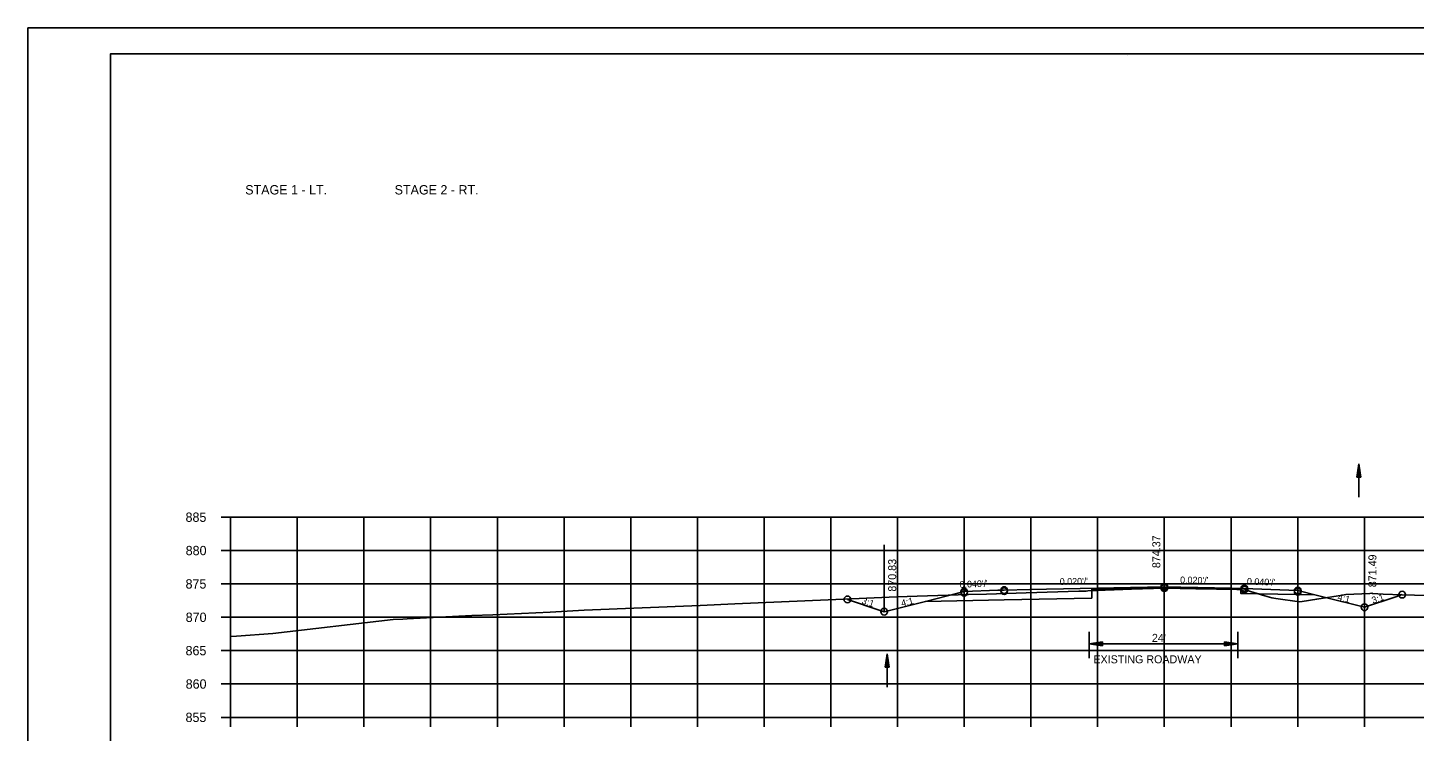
# Model space of a CAD drawing. Extents: x 1486524 to 1499135, y 326561 to 337924.
# Drawn here: x 1488812.5 to 1489020.4, y 334380.6 to 334486 of the extents above; entities that cross this region are included whole.
import ezdxf

# ---------------------------------------------------------------- set-up
doc = ezdxf.new("R2010")
doc.units = 0
for name, color, linetype in [('Default', 7, 'Continuous'), ('E_Const Align', 7, 'Continuous'), ('E_Const Align Station', 7, 'Continuous'), ('E_Ownership Information', 7, 'Continuous'), ('E_Property Line', 7, 'Continuous'), ('E_Proposed ROW and Easements', 7, 'Continuous'), ('E_Proposed ROW Fig Annot', 7, 'Continuous'), ('E_Quarter Calls', 7, 'Continuous'), ('E_Survey Point', 7, 'Continuous'), ('E_Title Sheet', 7, 'Continuous'), ('E_Tract Number', 7, 'Continuous'), ('R_Water Annot', 7, 'Continuous'), ('R_Xsect Elev', 7, 'Continuous'), ('R_Xsect Slope', 7, 'Continuous')]:
    doc.layers.add(name, color=color, linetype=linetype)

msp = doc.modelspace()

# ---------------------------------------------------------------- linework, layer by layer
at = {"layer": 'E_Const Align'}
for p, q in [((1488841.49, 334412.65), (1488842.89, 334412.65)), ((1488842.89, 334382.65), (1488842.89, 334412.65)), ((1488841.49, 334407.65), (1488842.89, 334407.65)), ((1488841.49, 334402.65), (1488842.89, 334402.65)), ((1488841.49, 334397.65), (1488842.89, 334397.65)), ((1488841.49, 334392.65), (1488842.89, 334392.65)), ((1488841.49, 334387.65), (1488842.89, 334387.65)), ((1488841.49, 334382.65), (1488842.89, 334382.65)), ((1488842.89, 334382.65), (1489122.89, 334382.65)), ((1488842.89, 334381.25), (1488842.89, 334382.65)), ((1488852.89, 334381.25), (1488852.89, 334382.65)), ((1488862.89, 334381.25), (1488862.89, 334382.65)), ((1488872.89, 334381.25), (1488872.89, 334382.65)), ((1488882.89, 334381.25), (1488882.89, 334382.65)), ((1488892.89, 334381.25), (1488892.89, 334382.65)), ((1488902.89, 334381.25), (1488902.89, 334382.65)), ((1488912.89, 334381.25), (1488912.89, 334382.65)), ((1488922.89, 334381.25), (1488922.89, 334382.65)), ((1488932.89, 334381.25), (1488932.89, 334382.65)), ((1488942.89, 334381.25), (1488942.89, 334382.65)), ((1488952.89, 334381.25), (1488952.89, 334382.65)), ((1488962.89, 334381.25), (1488962.89, 334382.65)), ((1488972.89, 334381.25), (1488972.89, 334382.65)), ((1488982.89, 334381.25), (1488982.89, 334382.65)), ((1488992.89, 334381.25), (1488992.89, 334382.65)), ((1489002.89, 334381.25), (1489002.89, 334382.65)), ((1489012.89, 334381.25), (1489012.89, 334382.65))]:
    msp.add_line(p, q, dxfattribs=at)
at = {"layer": 'E_Ownership Information'}
for p, q in [((1488842.89, 334412.65), (1489122.89, 334412.65)), ((1488842.89, 334382.65), (1488842.89, 334412.65)), ((1488852.89, 334382.65), (1488852.89, 334412.65)), ((1488862.89, 334382.65), (1488862.89, 334412.65)), ((1488872.89, 334382.65), (1488872.89, 334412.65)), ((1488882.89, 334382.65), (1488882.89, 334412.65)), ((1488892.89, 334382.65), (1488892.89, 334412.65)), ((1488902.89, 334382.65), (1488902.89, 334412.65)), ((1488912.89, 334382.65), (1488912.89, 334412.65)), ((1488922.89, 334382.65), (1488922.89, 334412.65)), ((1488932.89, 334382.65), (1488932.89, 334412.65)), ((1488942.89, 334382.65), (1488942.89, 334412.65)), ((1488952.89, 334382.65), (1488952.89, 334412.65)), ((1488962.89, 334382.65), (1488962.89, 334412.65)), ((1488972.89, 334382.65), (1488972.89, 334412.65)), ((1488982.89, 334382.65), (1488982.89, 334412.65)), ((1488992.89, 334382.65), (1488992.89, 334412.65)), ((1489002.89, 334382.65), (1489002.89, 334412.65)), ((1489012.89, 334382.65), (1489012.89, 334412.65)), ((1488842.89, 334407.65), (1489122.89, 334407.65)), ((1488842.89, 334402.65), (1489122.89, 334402.65)), ((1488842.89, 334397.65), (1489122.89, 334397.65)), ((1488842.89, 334392.65), (1489122.89, 334392.65)), ((1488842.89, 334387.65), (1489122.89, 334387.65)), ((1488842.89, 334382.65), (1489122.89, 334382.65))]:
    msp.add_line(p, q, dxfattribs=at)
at = {"layer": 'E_Property Line'}
for p, q in [((1488824.89, 334482.11), (1489141.07, 334482.11)), ((1488824.89, 334276.65), (1488824.89, 334482.11)), ((1488977.41, 334481.85), (1488977.41, 334481.85)), ((1488977.41, 334481.85), (1488977.41, 334481.85))]:
    msp.add_line(p, q, dxfattribs=at)
at = {"layer": 'E_Proposed ROW and Easements'}
for p, q in [((1488971.64, 334395.47), (1488971.64, 334391.54)), ((1488993.92, 334395.47), (1488993.92, 334391.54)), ((1488973.64, 334393.95), (1488971.64, 334393.65)), ((1488973.64, 334393.35), (1488971.64, 334393.65)), ((1488973.64, 334393.9), (1488971.97, 334393.65)), ((1488973.64, 334393.4), (1488971.97, 334393.65)), ((1488973.64, 334393.85), (1488972.32, 334393.65)), ((1488973.64, 334393.45), (1488972.32, 334393.65)), ((1488973.64, 334393.8), (1488972.65, 334393.65)), ((1488973.64, 334393.5), (1488972.65, 334393.65)), ((1488973.64, 334393.75), (1488972.99, 334393.65)), ((1488973.64, 334393.56), (1488972.99, 334393.65)), ((1488973.64, 334393.7), (1488973.32, 334393.65)), ((1488973.64, 334393.61), (1488973.32, 334393.65)), ((1488973.64, 334393.35), (1488973.64, 334393.95)), ((1488991.92, 334393.96), (1488993.92, 334393.66)), ((1488991.92, 334393.96), (1488991.92, 334393.36)), ((1488991.92, 334393.91), (1488993.58, 334393.66)), ((1488991.92, 334393.86), (1488993.24, 334393.66)), ((1488991.92, 334393.81), (1488992.91, 334393.66)), ((1488991.92, 334393.75), (1488992.57, 334393.66)), ((1488991.92, 334393.7), (1488992.23, 334393.66)), ((1488991.92, 334393.36), (1488993.92, 334393.66)), ((1488991.92, 334393.56), (1488992.57, 334393.66)), ((1488991.92, 334393.46), (1488993.24, 334393.66)), ((1488991.92, 334393.41), (1488993.58, 334393.66)), ((1488991.92, 334393.51), (1488992.91, 334393.66)), ((1488991.92, 334393.61), (1488992.23, 334393.66))]:
    msp.add_line(p, q, dxfattribs=at)
at = {"layer": 'E_Proposed ROW Fig Annot'}
for p, q in [((1489011.76, 334418.67), (1489012.06, 334420.67)), ((1489012.36, 334418.67), (1489012.06, 334420.67)), ((1489011.76, 334418.67), (1489012.36, 334418.67)), ((1489011.81, 334418.67), (1489012.06, 334420.34)), ((1489011.86, 334418.67), (1489012.06, 334419.99)), ((1489011.91, 334418.67), (1489012.06, 334419.66)), ((1489011.96, 334418.67), (1489012.06, 334419.32)), ((1489012.01, 334418.67), (1489012.06, 334418.99)), ((1489012.31, 334418.67), (1489012.06, 334420.34)), ((1489012.26, 334418.67), (1489012.06, 334419.99)), ((1489012.21, 334418.67), (1489012.06, 334419.66)), ((1489012.16, 334418.67), (1489012.06, 334419.32)), ((1489012.11, 334418.67), (1489012.06, 334418.99)), ((1488971.64, 334393.65), (1488993.92, 334393.66)), ((1488941.03, 334390.18), (1488941.33, 334392.18)), ((1488941.08, 334390.18), (1488941.33, 334391.84)), ((1488941.13, 334390.18), (1488941.33, 334391.5)), ((1488941.63, 334390.18), (1488941.33, 334392.18)), ((1488941.58, 334390.18), (1488941.33, 334391.84)), ((1488941.53, 334390.18), (1488941.33, 334391.5)), ((1488941.03, 334390.18), (1488941.63, 334390.18)), ((1488941.18, 334390.18), (1488941.33, 334391.17)), ((1488941.24, 334390.18), (1488941.33, 334390.83)), ((1488941.29, 334390.18), (1488941.33, 334390.49)), ((1488941.48, 334390.18), (1488941.33, 334391.17)), ((1488941.43, 334390.18), (1488941.33, 334390.83)), ((1488941.38, 334390.18), (1488941.33, 334390.49))]:
    msp.add_line(p, q, dxfattribs=at)
at = {"layer": 'E_Quarter Calls'}
msp.add_line((1488812.48, 334486.01), (1489145.82, 334486.01), dxfattribs=at)
for points in [[(1488812.48, 334486.01), (1489145.82, 334486.01), (1489145.82, 334272.67), (1488812.48, 334272.67)], [(1489058.81, 334482.11), (1489058.81, 334472.23), (1489094.54, 334472.23), (1489094.54, 334469.31), (1489117.74, 334469.31), (1489117.74, 334444.98), (1489141.07, 334444.98), (1489141.07, 334276.65), (1488824.89, 334276.65), (1488824.89, 334482.11)]]:
    msp.add_lwpolyline(points, close=True, dxfattribs=at)
for centre in [(1488952.89, 334401.49), (1488952.89, 334401.49), (1488952.89, 334401.32), (1488958.89, 334401.73), (1488958.89, 334401.73), (1488958.89, 334401.56), (1488982.89, 334402.21), (1488982.89, 334402.21), (1488982.89, 334402.04), (1488994.89, 334401.97), (1488994.89, 334401.97), (1488994.89, 334401.8), (1489002.89, 334401.65), (1489002.89, 334401.65), (1489002.89, 334401.48), (1488935.37, 334400.33), (1488935.37, 334400.33), (1489012.89, 334399.15), (1489012.89, 334399.15), (1489018.56, 334401.04), (1489018.56, 334401.04), (1488940.89, 334398.49), (1488940.89, 334398.49)]:
    msp.add_circle(centre, 0.5, dxfattribs=at)
at = {"layer": 'E_Survey Point'}
msp.add_lwpolyline([(1488947.06, 334400.03), (1488958.89, 334400.27), (1488972, 334400.53), (1488972, 334401.82), (1488982.89, 334402.04), (1488994.35, 334401.81), (1488994.36, 334401.23), (1489005.45, 334401.01)], dxfattribs=at)
at = {"layer": 'E_Title Sheet'}
msp.add_lwpolyline([(1488935.37, 334400.33), (1488940.16, 334398.73), (1488940.89, 334398.49), (1488941.87, 334398.73), (1488947.06, 334400.03), (1488951.95, 334401.25), (1488952.89, 334401.49), (1488957.93, 334401.69), (1488958.89, 334401.73), (1488962.73, 334401.8), (1488982.89, 334402.21), (1488992.97, 334402.01), (1488994.89, 334401.97), (1488996.17, 334401.92), (1489002.89, 334401.65), (1489003.3, 334401.55), (1489005.45, 334401.01), (1489006.64, 334400.71), (1489012.89, 334399.15), (1489017.61, 334400.72), (1489018.56, 334401.04)], dxfattribs=at)
at = {"layer": 'E_Tract Number'}
msp.add_lwpolyline([(1488842.89, 334394.76), (1488843.8, 334394.82), (1488849.21, 334395.24), (1488867.27, 334397.32), (1488868.7, 334397.38), (1488869.37, 334397.43), (1488879.07, 334397.9), (1488882.23, 334398.03), (1488890.8, 334398.44), (1488895.92, 334398.7), (1488913.29, 334399.43), (1488918.48, 334399.68), (1488935.98, 334400.41), (1488942.8, 334400.72), (1488953.53, 334401.08), (1488956.24, 334401.13), (1488962.18, 334401.3), (1488970.06, 334401.57), (1488970.89, 334401.56), (1488971.18, 334401.58), (1488971.43, 334401.6), (1488977.99, 334401.85), (1488982.92, 334402.02), (1488987.62, 334401.92), (1488993.78, 334401.79), (1488994.55, 334401.75), (1488995.18, 334401.71), (1488997.98, 334400.87), (1488999.02, 334400.56), (1488999.62, 334400.47), (1489003.18, 334399.94), (1489003.55, 334400), (1489005.75, 334400.38), (1489009.58, 334400.96), (1489010.08, 334401.05), (1489013.69, 334401.22), (1489013.99, 334401.24), (1489014.09, 334401.22), (1489015.72, 334401.09), (1489018.54, 334401.02), (1489046.65, 334400.24)], dxfattribs=at)
at = {"layer": 'R_Water Annot'}
for p, q in [((1489012.06, 334420.67), (1489012.06, 334415.67)), ((1488941.33, 334392.18), (1488941.33, 334387.18))]:
    msp.add_line(p, q, dxfattribs=at)
at = {"layer": 'R_Xsect Elev'}
for p, q in [((1488982.89, 334402.02), (1488982.89, 334412.02)), ((1488940.89, 334398.49), (1488940.89, 334408.49)), ((1489012.89, 334399.15), (1489012.89, 334409.15))]:
    msp.add_line(p, q, dxfattribs=at)

# ---------------------------------------------------------------- texts
at = {"layer": 'Default'}
for s, p in [('STAGE 1 - LT.', (1488845.09, 334461.02)), ('STAGE 2 - RT.', (1488867.49, 334461.02))]:
    msp.add_text(s, height=1.4, dxfattribs=at).set_placement(p)
at = {"layer": 'E_Const Align Station'}
for s, p in [('885', (1488836.14, 334411.95)), ('880', (1488836.16, 334406.95)), ('875', (1488836.14, 334401.95)), ('870', (1488836.16, 334396.95)), ('865', (1488836.14, 334391.95)), ('860', (1488836.16, 334386.95)), ('855', (1488836.14, 334381.95))]:
    msp.add_text(s, height=1.4, dxfattribs=at).set_placement(p)
at = {"layer": 'E_Proposed ROW Fig Annot'}
for s, p in [("24'", (1488981.03, 334393.96)), ('EXISTING ROADWAY', (1488972.26, 334390.75))]:
    msp.add_text(s, height=1.2, dxfattribs=at).set_placement(p)
at = {"layer": 'R_Xsect Elev'}
for s, p in [('874.37', (1488982.29, 334405.02)), ('870.83', (1488942.69, 334401.49)), ('871.49', (1489014.69, 334402.15))]:
    msp.add_text(s, height=1.2, rotation=90, dxfattribs=at).set_placement(p)
at = {"layer": 'R_Xsect Slope'}
for s, rotation, p in [("0.020'/'", 358.8542, (1488985.25, 334402.76)), ("0.040'/'", 2.2906, (1488952.21, 334402.06)), ("0.020'/'", 1.1458, (1488967.22, 334402.49)), ("0.040'/'", 357.7094, (1488995.26, 334402.55)), ('3:1', 341.5651, (1488937.43, 334399.73)), ('4:1', 14.0362, (1488943.56, 334399.24)), ('4:1', 345.9638, (1489008.8, 334400.25)), ('3:1', 18.4349, (1489014.17, 334399.68))]:
    msp.add_text(s, height=1, rotation=rotation, dxfattribs=at).set_placement(p)

doc.saveas('drawing.dxf')
